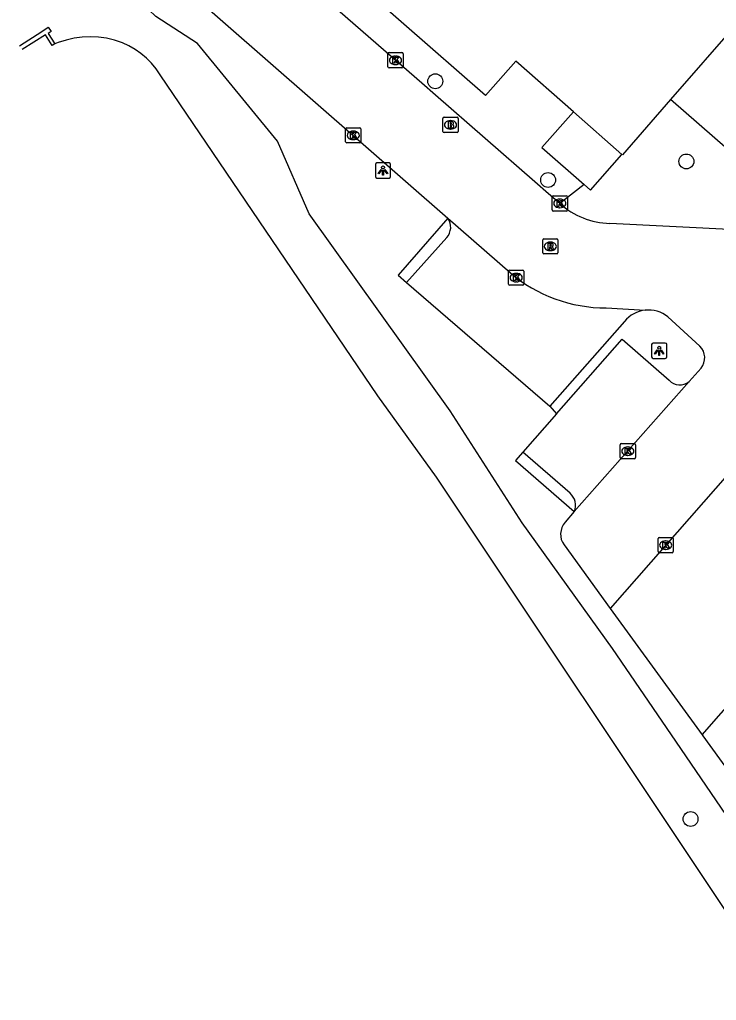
# Model space of a CAD drawing. Extents: x 158474 to 159560, y 388525 to 389605.
# Drawn here: x 158648.3 to 158694.2, y 388758.2 to 388822.8 of the extents above; entities that cross this region are included whole.
import ezdxf

# ---------------------------------------------------------------- set-up
doc = ezdxf.new("R2010")
doc.units = 0
for name, color, linetype in [('IMGEO_Boom', 7, 'Continuous'), ('IMGEO_Brandkraan', 7, 'Continuous'), ('IMGEO_Groenvoorziening', 7, 'Continuous'), ('IMGEO_Kolk', 7, 'Continuous'), ('IMGEO_Lichtpunt', 7, 'Continuous'), ('IMGEO_Meer_plas_ven_vijver', 7, 'Continuous'), ('IMGEO_Muur', 7, 'Continuous'), ('IMGEO_Pand', 7, 'Continuous'), ('IMGEO_Parkeervlak_open', 7, 'Continuous'), ('IMGEO_Rijbaan_lokaal_open', 7, 'Continuous'), ('IMGEO_Rioolput', 7, 'Continuous'), ('IMGEO_Verkeerseiland_open', 7, 'Continuous'), ('IMGEO_Voetpad_open', 7, 'Continuous')]:
    doc.layers.add(name, color=color, linetype=linetype)

msp = doc.modelspace()

# ---------------------------------------------------------------- linework, layer by layer
at = {"layer": 'IMGEO_Boom'}
for centre in [(158675.662, 388818.713), (158692.191, 388813.434), (158683.089, 388812.213), (158692.464, 388770.161)]:
    msp.add_circle(centre, 0.489, dxfattribs=at)
at = {"layer": 'IMGEO_Brandkraan'}
for p, q in [((158676.167, 388815.415), (158676.167, 388816.267)), ((158676.242, 388816.341), (158677.094, 388816.341)), ((158676.655, 388816.121), (158676.68, 388816.121)), ((158677.168, 388816.267), (158677.168, 388815.415)), ((158676.678, 388815.561), (158676.653, 388815.561)), ((158677.094, 388815.341), (158676.242, 388815.341))]:
    msp.add_line(p, q, dxfattribs=at)
for points in [[(158676.167, 388815.415), (158676.167, 388816.267)], [(158676.242, 388816.341), (158677.094, 388816.341)], [(158677.168, 388816.267), (158677.168, 388815.415)], [(158676.515, 388816.041), (158676.515, 388815.641), (158676.728, 388815.641)], [(158676.746, 388816.041), (158676.515, 388816.041)], [(158676.694, 388815.96), (158676.64, 388815.96), (158676.64, 388815.884)], [(158676.64, 388815.884), (158676.693, 388815.884)], [(158676.702, 388815.808), (158676.64, 388815.808), (158676.64, 388815.727)], [(158676.64, 388815.727), (158676.702, 388815.727)], [(158677.094, 388815.341), (158676.242, 388815.341)]]:
    msp.add_lwpolyline(points, dxfattribs=at)
for centre, radius, start, end in [((158676.244, 388816.265), 0.0765, 91.55205, 178.44795), ((158676.244, 388816.265), 0.0765, 91.55205, 178.44795), ((158677.092, 388816.265), 0.0765, 1.55205, 88.44795), ((158677.092, 388816.265), 0.0765, 1.55205, 88.44795), ((158676.695, 388815.922), 0.0379, 267.82845, 90.93552), ((158676.703, 388815.767), 0.0404, 269.87594, 90.50774), ((158676.734, 388815.892), 0.251, 268.66757, 293.53466), ((158676.75, 388815.896), 0.145, 59.4692, 91.53667), ((158676.775, 388815.943), 0.0922, 285.51372, 58.15012), ((158676.78, 388815.751), 0.105, 301.31148, 78.98903), ((158676.244, 388815.417), 0.0765, 181.55205, 268.44795), ((158676.244, 388815.417), 0.0765, 181.55205, 268.44795), ((158677.092, 388815.417), 0.0765, 271.55205, 358.44795), ((158677.092, 388815.417), 0.0765, 271.55205, 358.44795)]:
    msp.add_arc(centre, radius, start, end, dxfattribs=at)
for centre, major_axis, ratio, start_param, end_param in [((158676.654, 388815.841), (-0.387, 0.002), 0.722429, 4.712389, 7.853982), ((158676.679, 388815.841), (-0.39, 0.002), 0.717154, 1.570796, 4.712389)]:
    msp.add_ellipse(centre, major_axis=major_axis, ratio=ratio, start_param=start_param, end_param=end_param, dxfattribs=at)
at = {"layer": 'IMGEO_Groenvoorziening'}
msp.add_lwpolyline([(158703.128, 388758.224), (158699.444, 388763.626), (158691.492, 388775.285), (158687.327, 388781.391), (158681.382, 388789.641), (158676.637, 388797.026), (158667.372, 388809.99), (158665.283, 388814.769), (158660.005, 388821.203), (158657.276, 388822.984), (158656.805, 388823.409), (158654.184, 388825.806)], dxfattribs=at)
at = {"layer": 'IMGEO_Kolk'}
for p, q in [((158672.544, 388819.668), (158672.544, 388820.52)), ((158672.619, 388820.594), (158673.471, 388820.594)), ((158673.032, 388820.374), (158673.057, 388820.374)), ((158673.545, 388820.52), (158673.545, 388819.668)), ((158673.471, 388819.594), (158672.619, 388819.594)), ((158673.055, 388819.814), (158673.03, 388819.814)), ((158669.764, 388814.725), (158669.764, 388815.577)), ((158669.839, 388815.651), (158670.691, 388815.651)), ((158670.765, 388815.577), (158670.765, 388814.725)), ((158670.275, 388814.871), (158670.25, 388814.871)), ((158670.252, 388815.431), (158670.277, 388815.431)), ((158670.691, 388814.651), (158669.839, 388814.651)), ((158683.357, 388810.246), (158683.357, 388811.098)), ((158683.432, 388811.172), (158684.284, 388811.172)), ((158683.845, 388810.952), (158683.87, 388810.952)), ((158684.358, 388811.098), (158684.358, 388810.246)), ((158683.868, 388810.392), (158683.843, 388810.392)), ((158684.284, 388810.172), (158683.432, 388810.172)), ((158680.489, 388805.364), (158680.489, 388806.216)), ((158680.564, 388806.29), (158681.416, 388806.29)), ((158680.977, 388806.07), (158681.002, 388806.07)), ((158681.49, 388806.216), (158681.49, 388805.364)), ((158681.416, 388805.29), (158680.564, 388805.29)), ((158681, 388805.51), (158680.975, 388805.51)), ((158687.834, 388793.943), (158687.834, 388794.795)), ((158687.909, 388794.869), (158688.761, 388794.869)), ((158688.835, 388794.795), (158688.835, 388793.943)), ((158688.322, 388794.649), (158688.347, 388794.649)), ((158688.761, 388793.869), (158687.909, 388793.869)), ((158688.345, 388794.089), (158688.32, 388794.089)), ((158690.328, 388787.758), (158690.328, 388788.61)), ((158690.403, 388788.684), (158691.255, 388788.684)), ((158690.816, 388788.464), (158690.841, 388788.464)), ((158691.329, 388788.61), (158691.329, 388787.758)), ((158690.839, 388787.904), (158690.814, 388787.904)), ((158691.255, 388787.684), (158690.403, 388787.684))]:
    msp.add_line(p, q, dxfattribs=at)
for points in [[(158672.544, 388819.668), (158672.544, 388820.52)], [(158672.619, 388820.594), (158673.471, 388820.594)], [(158672.865, 388820.294), (158672.988, 388820.294), (158672.988, 388820.143), (158673.118, 388820.294), (158673.282, 388820.294), (158673.136, 388820.143), (158673.289, 388819.894), (158673.137, 388819.894), (158673.052, 388820.058), (158672.988, 388819.991), (158672.988, 388819.894), (158672.865, 388819.894), (158672.865, 388820.294)], [(158673.545, 388820.52), (158673.545, 388819.668)], [(158673.471, 388819.594), (158672.619, 388819.594)], [(158669.764, 388814.725), (158669.764, 388815.577)], [(158669.839, 388815.651), (158670.691, 388815.651)], [(158670.765, 388815.577), (158670.765, 388814.725)], [(158670.085, 388815.351), (158670.208, 388815.351), (158670.208, 388815.2), (158670.338, 388815.351), (158670.502, 388815.351), (158670.356, 388815.2), (158670.509, 388814.951), (158670.357, 388814.951), (158670.272, 388815.115), (158670.208, 388815.048), (158670.208, 388814.951), (158670.085, 388814.951), (158670.085, 388815.351)], [(158670.691, 388814.651), (158669.839, 388814.651)], [(158683.357, 388810.246), (158683.357, 388811.098)], [(158683.432, 388811.172), (158684.284, 388811.172)], [(158684.358, 388811.098), (158684.358, 388810.246)], [(158683.678, 388810.872), (158683.801, 388810.872), (158683.801, 388810.721), (158683.931, 388810.872), (158684.095, 388810.872), (158683.949, 388810.721), (158684.102, 388810.472), (158683.95, 388810.472), (158683.865, 388810.636), (158683.801, 388810.569), (158683.801, 388810.472), (158683.678, 388810.472), (158683.678, 388810.872)], [(158684.284, 388810.172), (158683.432, 388810.172)], [(158680.489, 388805.364), (158680.489, 388806.216)], [(158680.564, 388806.29), (158681.416, 388806.29)], [(158680.81, 388805.99), (158680.933, 388805.99), (158680.933, 388805.839), (158681.063, 388805.99), (158681.227, 388805.99), (158681.081, 388805.839), (158681.234, 388805.59), (158681.082, 388805.59), (158680.997, 388805.754), (158680.933, 388805.687), (158680.933, 388805.59), (158680.81, 388805.59), (158680.81, 388805.99)], [(158681.49, 388806.216), (158681.49, 388805.364)], [(158681.416, 388805.29), (158680.564, 388805.29)], [(158687.834, 388793.943), (158687.834, 388794.795)], [(158687.909, 388794.869), (158688.761, 388794.869)], [(158688.835, 388794.795), (158688.835, 388793.943)], [(158688.155, 388794.569), (158688.278, 388794.569), (158688.278, 388794.418), (158688.408, 388794.569), (158688.572, 388794.569), (158688.426, 388794.418), (158688.579, 388794.169), (158688.427, 388794.169), (158688.342, 388794.333), (158688.278, 388794.266), (158688.278, 388794.169), (158688.155, 388794.169), (158688.155, 388794.569)], [(158688.761, 388793.869), (158687.909, 388793.869)], [(158690.328, 388787.758), (158690.328, 388788.61)], [(158690.403, 388788.684), (158691.255, 388788.684)], [(158690.649, 388788.384), (158690.772, 388788.384), (158690.772, 388788.233), (158690.902, 388788.384), (158691.066, 388788.384), (158690.92, 388788.233), (158691.073, 388787.984), (158690.921, 388787.984), (158690.836, 388788.148), (158690.772, 388788.081), (158690.772, 388787.984), (158690.649, 388787.984), (158690.649, 388788.384)], [(158691.329, 388788.61), (158691.329, 388787.758)], [(158691.255, 388787.684), (158690.403, 388787.684)]]:
    msp.add_lwpolyline(points, dxfattribs=at)
for centre, start, end in [((158672.621, 388820.518), 91.55205, 178.44795), ((158672.621, 388820.518), 91.55205, 178.44795), ((158673.469, 388820.518), 1.55205, 88.44795), ((158673.469, 388820.518), 1.55205, 88.44795), ((158672.621, 388819.67), 181.55205, 268.44795), ((158672.621, 388819.67), 181.55205, 268.44795), ((158673.469, 388819.67), 271.55205, 358.44795), ((158673.469, 388819.67), 271.55205, 358.44795), ((158669.841, 388815.575), 91.55205, 178.44795), ((158669.841, 388815.575), 91.55205, 178.44795), ((158670.689, 388815.575), 1.55205, 88.44795), ((158670.689, 388815.575), 1.55205, 88.44795), ((158669.841, 388814.727), 181.55205, 268.44795), ((158669.841, 388814.727), 181.55205, 268.44795), ((158670.689, 388814.727), 271.55205, 358.44795), ((158670.689, 388814.727), 271.55205, 358.44795), ((158683.434, 388811.096), 91.55205, 178.44795), ((158683.434, 388811.096), 91.55205, 178.44795), ((158684.282, 388811.096), 1.55205, 88.44795), ((158684.282, 388811.096), 1.55205, 88.44795), ((158683.434, 388810.248), 181.55205, 268.44795), ((158683.434, 388810.248), 181.55205, 268.44795), ((158684.282, 388810.248), 271.55205, 358.44795), ((158684.282, 388810.248), 271.55205, 358.44795), ((158680.566, 388806.214), 91.55205, 178.44795), ((158680.566, 388806.214), 91.55205, 178.44795), ((158681.414, 388806.214), 1.55205, 88.44795), ((158681.414, 388806.214), 1.55205, 88.44795), ((158680.566, 388805.366), 181.55205, 268.44795), ((158680.566, 388805.366), 181.55205, 268.44795), ((158681.414, 388805.366), 271.55205, 358.44795), ((158681.414, 388805.366), 271.55205, 358.44795), ((158687.911, 388794.793), 91.55205, 178.44795), ((158687.911, 388794.793), 91.55205, 178.44795), ((158688.759, 388794.793), 1.55205, 88.44795), ((158688.759, 388794.793), 1.55205, 88.44795), ((158687.911, 388793.945), 181.55205, 268.44795), ((158687.911, 388793.945), 181.55205, 268.44795), ((158688.759, 388793.945), 271.55205, 358.44795), ((158688.759, 388793.945), 271.55205, 358.44795), ((158690.405, 388788.608), 91.55205, 178.44795), ((158690.405, 388788.608), 91.55205, 178.44795), ((158691.253, 388788.608), 1.55205, 88.44795), ((158691.253, 388788.608), 1.55205, 88.44795), ((158690.405, 388787.76), 181.55205, 268.44795), ((158690.405, 388787.76), 181.55205, 268.44795), ((158691.253, 388787.76), 271.55205, 358.44795), ((158691.253, 388787.76), 271.55205, 358.44795)]:
    msp.add_arc(centre, 0.0765, start, end, dxfattribs=at)
for centre, major_axis, ratio, start_param, end_param in [((158673.031, 388820.094), (-0.387, 0.002), 0.722429, 4.712389, 7.853982), ((158673.056, 388820.094), (-0.39, 0.002), 0.717154, 1.570796, 4.712389), ((158670.251, 388815.151), (-0.387, 0.002), 0.722429, 4.712389, 7.853982), ((158670.276, 388815.151), (-0.39, 0.002), 0.717154, 1.570796, 4.712389), ((158683.844, 388810.672), (-0.387, 0.002), 0.722429, 4.712389, 7.853982), ((158683.869, 388810.672), (-0.39, 0.002), 0.717154, 1.570796, 4.712389), ((158680.976, 388805.79), (-0.387, 0.002), 0.722429, 4.712389, 7.853982), ((158681.001, 388805.79), (-0.39, 0.002), 0.717154, 1.570796, 4.712389), ((158688.321, 388794.369), (-0.387, 0.002), 0.722429, 4.712389, 7.853982), ((158688.346, 388794.369), (-0.39, 0.002), 0.717154, 1.570796, 4.712389), ((158690.815, 388788.184), (-0.387, 0.002), 0.722429, 4.712389, 7.853982), ((158690.84, 388788.184), (-0.39, 0.002), 0.717154, 1.570796, 4.712389)]:
    msp.add_ellipse(centre, major_axis=major_axis, ratio=ratio, start_param=start_param, end_param=end_param, dxfattribs=at)
at = {"layer": 'IMGEO_Lichtpunt'}
for p, q in [((158671.721, 388813.243), (158671.721, 388812.436)), ((158671.721, 388813.243), (158671.721, 388812.436)), ((158672.623, 388813.338), (158671.815, 388813.338)), ((158672.623, 388813.338), (158671.815, 388813.338)), ((158672.717, 388812.436), (158672.717, 388813.243)), ((158672.717, 388812.436), (158672.717, 388813.243)), ((158671.815, 388812.342), (158672.623, 388812.342)), ((158671.815, 388812.342), (158672.623, 388812.342)), ((158689.902, 388801.377), (158689.902, 388800.57)), ((158689.902, 388801.377), (158689.902, 388800.57)), ((158690.804, 388801.472), (158689.996, 388801.472)), ((158690.804, 388801.472), (158689.996, 388801.472)), ((158690.898, 388800.57), (158690.898, 388801.377)), ((158690.898, 388800.57), (158690.898, 388801.377)), ((158689.996, 388800.476), (158690.804, 388800.476)), ((158689.996, 388800.476), (158690.804, 388800.476))]:
    msp.add_line(p, q, dxfattribs=at)
for points in [[(158672.095, 388812.907), (158672.134, 388812.879), (158671.946, 388812.617), (158671.908, 388812.644), (158672.095, 388812.907)], [(158672.307, 388812.879), (158672.345, 388812.906), (158672.532, 388812.644), (158672.493, 388812.616), (158672.307, 388812.879)], [(158672.197, 388812.859), (158672.244, 388812.859), (158672.244, 388812.537), (158672.197, 388812.537), (158672.197, 388812.859)], [(158690.276, 388801.041), (158690.315, 388801.013), (158690.127, 388800.751), (158690.089, 388800.778), (158690.276, 388801.041)], [(158690.378, 388800.993), (158690.425, 388800.993), (158690.425, 388800.671), (158690.378, 388800.671), (158690.378, 388800.993)], [(158690.488, 388801.013), (158690.526, 388801.04), (158690.713, 388800.778), (158690.674, 388800.75), (158690.488, 388801.013)]]:
    msp.add_lwpolyline(points, dxfattribs=at)
for centre in [(158672.22, 388813.041), (158690.401, 388801.175)]:
    msp.add_circle(centre, 0.0994, dxfattribs=at)
for centre, start, end in [((158671.815, 388813.243), 90, 180), ((158671.815, 388813.243), 90, 180), ((158672.623, 388813.243), 0, 90), ((158672.623, 388813.243), 0, 90), ((158671.815, 388812.436), 180, 270), ((158671.815, 388812.436), 180, 270), ((158672.623, 388812.436), 270, 0), ((158672.623, 388812.436), 270, 360), ((158689.996, 388801.377), 90, 180), ((158689.996, 388801.377), 90, 180), ((158690.804, 388801.377), 0, 90), ((158690.804, 388801.377), 0, 90), ((158689.996, 388800.57), 180, 270), ((158689.996, 388800.57), 180, 270), ((158690.804, 388800.57), 270, 0), ((158690.804, 388800.57), 270, 360)]:
    msp.add_arc(centre, 0.0946, start, end, dxfattribs=at)
at = {"layer": 'IMGEO_Meer_plas_ven_vijver'}
msp.add_lwpolyline([(158694.933, 388763.87), (158675.748, 388792.648), (158671.877, 388798.016), (158657.55, 388819.144), (158657.283, 388819.533), (158656.982, 388819.896), (158656.65, 388820.23), (158656.289, 388820.534), (158655.903, 388820.805), (158655.494, 388821.039), (158655.066, 388821.237), (158654.621, 388821.395), (158654.547, 388821.417), (158654.024, 388821.537), (158653.492, 388821.61), (158652.956, 388821.635), (158652.419, 388821.612), (158651.887, 388821.541), (158651.364, 388821.423), (158650.852, 388821.259), (158650.628, 388821.17)], dxfattribs=at)
at = {"layer": 'IMGEO_Muur'}
for points in [[(158648.305, 388821.053), (158649.761, 388821.996), (158650.191, 388822.274), (158650.377, 388821.992), (158650.179, 388821.86), (158650.628, 388821.17)], [(158650.628, 388821.17), (158650.452, 388821.06), (158650.003, 388821.769), (158648.473, 388820.799)]]:
    msp.add_lwpolyline(points, dxfattribs=at)
at = {"layer": 'IMGEO_Pand'}
for points in [[(158713.284, 388842.825), (158695.563, 388822.552), (158691.151, 388817.503)], [(158684.758, 388816.697), (158680.962, 388820.037), (158678.961, 388817.778), (158668.221, 388827.186), (158670.242, 388829.382), (158663.181, 388835.568)], [(158691.151, 388817.503), (158687.974, 388813.867), (158687.938, 388813.898)], [(158684.758, 388816.697), (158682.679, 388814.348), (158685.453, 388811.915)], [(158687.938, 388813.898), (158684.758, 388816.697)], [(158685.453, 388811.915), (158685.872, 388811.547), (158687.938, 388813.898)]]:
    msp.add_lwpolyline(points, dxfattribs=at)
at = {"layer": 'IMGEO_Parkeervlak_open'}
for points in [[(158673.767, 388805.478), (158676.417, 388808.432)], [(158673.767, 388805.478), (158683.212, 388797.332)], [(158688.12, 388802.907), (158683.212, 388797.332)], [(158683.651, 388796.829), (158687.96, 388801.734), (158691.05, 388799.045)], [(158683.651, 388796.829), (158681.426, 388794.295)], [(158684.531, 388791.599), (158681.426, 388794.295)], [(158687.175, 388784.023), (158693.219, 388775.707)]]:
    msp.add_lwpolyline(points, dxfattribs=at)
for centre, radius, start, end in [((158675.651, 388809.115), 1.027, 318.29133, 34.26751), ((158689.699, 388801.625), 2.034, 96.11405, 140.91807), ((158691.759, 388799.691), 0.959, 222.32654, 309.61937), ((158683.84, 388790.806), 1.052, 337.40597, 48.92562)]:
    msp.add_arc(centre, radius, start, end, dxfattribs=at)
at = {"layer": 'IMGEO_Rijbaan_lokaal_open'}
for points in [[(158683.854, 388810.674), (158683.121, 388811.313), (158682.216, 388812.101), (158675.679, 388817.797), (158674.775, 388818.585), (158659.82, 388831.617)], [(158655.937, 388827.699), (158676.499, 388809.693)], [(158676.499, 388809.693), (158680.581, 388806.12)], [(158695.453, 388808.93), (158687.154, 388809.359)], [(158686.919, 388803.794), (158689.482, 388803.647)], [(158690.973, 388803.209), (158693.082, 388801.277)], [(158693.153, 388799.836), (158692.371, 388798.952)], [(158692.371, 388798.952), (158684.811, 388790.402)], [(158700.254, 388798.9), (158687.175, 388784.023)], [(158693.219, 388775.707), (158707.784, 388792.295)], [(158684.811, 388790.402), (158684.211, 388789.689)], [(158684.139, 388788.199), (158687.175, 388784.023)], [(158693.219, 388775.707), (158693.274, 388775.631), (158695.007, 388773.247), (158696.814, 388770.761)]]:
    msp.add_lwpolyline(points, dxfattribs=at)
for centre, radius, start, end in [((158687.262, 388814.427), 5.069, 227.76342, 268.78351), ((158686.901, 388813.544), 9.75, 229.59093, 270.10352), ((158689.698, 388801.624), 2.034, 51.17102, 96.08735), ((158692.317, 388800.517), 1.078, 320.83186, 44.80965), ((158685.103, 388788.899), 1.192, 138.47996, 215.98703)]:
    msp.add_arc(centre, radius, start, end, dxfattribs=at)
at = {"layer": 'IMGEO_Rioolput'}
for p, q in [((158682.81, 388808.344), (158683.662, 388808.344)), ((158682.735, 388807.418), (158682.735, 388808.27)), ((158683.223, 388808.124), (158683.248, 388808.124)), ((158683.736, 388808.27), (158683.736, 388807.418)), ((158683.662, 388807.344), (158682.81, 388807.344)), ((158683.246, 388807.564), (158683.221, 388807.564))]:
    msp.add_line(p, q, dxfattribs=at)
for points in [[(158682.81, 388808.344), (158683.662, 388808.344)], [(158682.735, 388807.418), (158682.735, 388808.27)], [(158683.324, 388808.042), (158683.072, 388808.044), (158683.072, 388807.644)], [(158683.072, 388807.644), (158683.196, 388807.644), (158683.196, 388807.806), (158683.207, 388807.806)], [(158683.25, 388807.963), (158683.196, 388807.963), (158683.196, 388807.882)], [(158683.196, 388807.882), (158683.248, 388807.882)], [(158683.254, 388807.777), (158683.325, 388807.644), (158683.465, 388807.644), (158683.4, 388807.77)], [(158683.736, 388808.27), (158683.736, 388807.418)], [(158683.662, 388807.344), (158682.81, 388807.344)]]:
    msp.add_lwpolyline(points, dxfattribs=at)
for centre, radius, start, end in [((158682.812, 388808.268), 0.0765, 91.55205, 178.44795), ((158682.812, 388808.268), 0.0765, 91.55205, 178.44795), ((158683.66, 388808.268), 0.0765, 1.55205, 88.44795), ((158683.66, 388808.268), 0.0765, 1.55205, 88.44795), ((158683.206, 388807.753), 0.0533, 26.02933, 88.69889), ((158683.232, 388808.071), 0.19, 274.7715, 282.96867), ((158683.256, 388807.867), 0.0964, 77.00612, 93.18647), ((158683.27, 388807.924), 0.0378, 276.66336, 79.67722), ((158683.323, 388807.932), 0.109, 350.36119, 89.41601), ((158683.321, 388807.932), 0.112, 277.58423, 350.98172), ((158683.305, 388807.717), 0.108, 29.51342, 73.79051), ((158682.812, 388807.42), 0.0765, 181.55205, 268.44795), ((158682.812, 388807.42), 0.0765, 181.55205, 268.44795), ((158683.66, 388807.42), 0.0765, 271.55205, 358.44795), ((158683.66, 388807.42), 0.0765, 271.55205, 358.44795)]:
    msp.add_arc(centre, radius, start, end, dxfattribs=at)
for centre, major_axis, ratio, start_param, end_param in [((158683.222, 388807.844), (-0.387, 0.002), 0.722429, 4.712389, 7.853982), ((158683.247, 388807.844), (-0.39, 0.002), 0.717154, 1.570796, 4.712389)]:
    msp.add_ellipse(centre, major_axis=major_axis, ratio=ratio, start_param=start_param, end_param=end_param, dxfattribs=at)
at = {"layer": 'IMGEO_Verkeerseiland_open'}
for points in [[(158676.499, 388809.693), (158673.223, 388805.948), (158673.767, 388805.478)], [(158683.212, 388797.332), (158683.651, 388796.829)], [(158681.426, 388794.295), (158680.951, 388793.754), (158684.811, 388790.402)]]:
    msp.add_lwpolyline(points, dxfattribs=at)
at = {"layer": 'IMGEO_Voetpad_open'}
for points in [[(158723.402, 388789.393), (158691.151, 388817.503)], [(158685.453, 388811.915), (158683.854, 388810.674)]]:
    msp.add_lwpolyline(points, dxfattribs=at)

doc.saveas('drawing.dxf')
